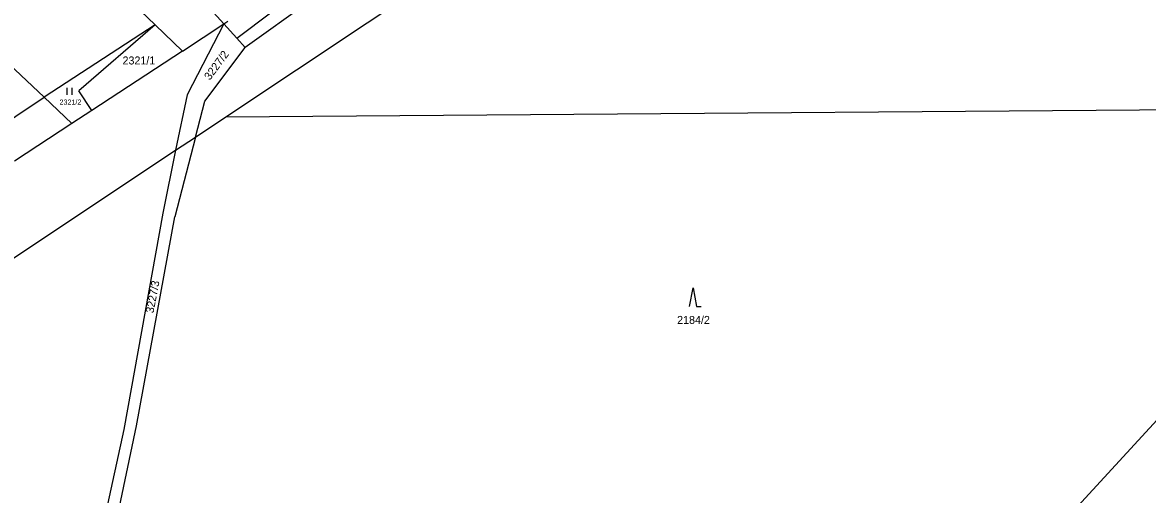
# Model space of a CAD drawing. Extents: x -736345 to -729997, y -1130177 to -1122501.
# Drawn here: x -734408.5 to -734169.6, y -1129088.8 to -1128988.6 of the extents above; entities that cross this region are included whole.
import ezdxf

# ---------------------------------------------------------------- set-up
doc = ezdxf.new("R2010")
doc.units = 0
for name, color, linetype in [('Vrstva 1', 7, 'Continuous'), ('Vrstva 18', 7, 'Continuous'), ('Vrstva 25', 7, 'Continuous')]:
    doc.layers.add(name, color=color, linetype=linetype)

msp = doc.modelspace()

# ---------------------------------------------------------------- linework, layer by layer
at = {"layer": 'Vrstva 1'}
for points in [[(-734439.82, -1128907.45), (-734365.73, -1128988.82)], [(-734365.29, -1129008.59), (-734245.42, -1128928.76)], [(-734474.57, -1128937.69), (-734403.87, -1129004.42)], [(-734362.98, -1128991.91), (-734302.06, -1128946)], [(-734380.33, -1128989.03), (-734388.1, -1128981.56)], [(-734347.55, -1128984.09), (-734361.23, -1128993.88)], [(-734365.73, -1128988.82), (-734364.87, -1128988.28)], [(-734380.33, -1128989.03), (-734403.87, -1129004.42)], [(-734380.33, -1128989.03), (-734396.52, -1129003.04)], [(-734380.33, -1128989.03), (-734374.49, -1128994.64)], [(-734374.49, -1128994.64), (-734365.73, -1128988.82)], [(-734365.73, -1128988.82), (-734373.54, -1129003.89)], [(-734362.98, -1128991.91), (-734365.73, -1128988.82)], [(-734361.23, -1128993.88), (-734362.98, -1128991.91)], [(-734374.49, -1128994.64), (-734393.78, -1129007.24)], [(-734369.76, -1129005.24), (-734361.23, -1128993.88)], [(-734393.78, -1129007.24), (-734396.52, -1129003.04)], [(-734416, -1129012.5), (-734403.87, -1129004.42)], [(-734397.98, -1129009.98), (-734403.87, -1129004.42)], [(-734373.54, -1129003.89), (-734375.97, -1129015.7)], [(-734371.74, -1129012.89), (-734369.76, -1129005.24)], [(-734393.78, -1129007.24), (-734397.98, -1129009.98)], [(-734365.29, -1129008.59), (-734106.56, -1129006.59)], [(-734106.56, -1129006.59), (-734186, -1129093.09)], [(-734397.98, -1129009.98), (-734410.2, -1129018.01)], [(-734371.74, -1129012.89), (-734365.29, -1129008.59)], [(-734371.74, -1129012.89), (-734376.14, -1129029.87)], [(-734375.97, -1129015.7), (-734371.74, -1129012.89)], [(-734509.28, -1129104.49), (-734375.97, -1129015.7)], [(-734375.97, -1129015.7), (-734378.71, -1129029.03)], [(-734378.71, -1129029.03), (-734386.94, -1129075)], [(-734384.29, -1129074.28), (-734376.14, -1129029.87)], [(-734389.75, -1129100.27), (-734384.29, -1129074.28)], [(-734386.94, -1129075), (-734392.49, -1129100.37)]]:
    msp.add_lwpolyline(points, dxfattribs=at)
at = {"layer": 'Vrstva 25'}
for points in [[(-734398.977, -1129003.955), (-734398.977, -1129002.455)], [(-734397.943, -1129003.955), (-734397.943, -1129002.455)], [(-734266.83, -1129048.93), (-734266.08, -1129044.93), (-734265.33, -1129048.93), (-734264.33, -1129048.93)]]:
    msp.add_lwpolyline(points, dxfattribs=at)

# ---------------------------------------------------------------- texts
at = {"layer": 'Vrstva 18'}
for s, height, p in [('2321/1', 1.7, (-734387.24, -1128997.47)), ('2321/2', 1.1, (-734400.63, -1129006.02)), ('2184/2', 1.7, (-734269.46, -1129052.6))]:
    msp.add_text(s, height=height, dxfattribs=at).set_placement(p)
for s, rotation, p in [('3227/2', 53.60043, (-734368.692, -1129000.931)), ('3227/3', 79.20063, (-734380.678, -1129050.407))]:
    msp.add_text(s, height=1.7, rotation=rotation, dxfattribs=at).set_placement(p)

doc.saveas('drawing.dxf')
